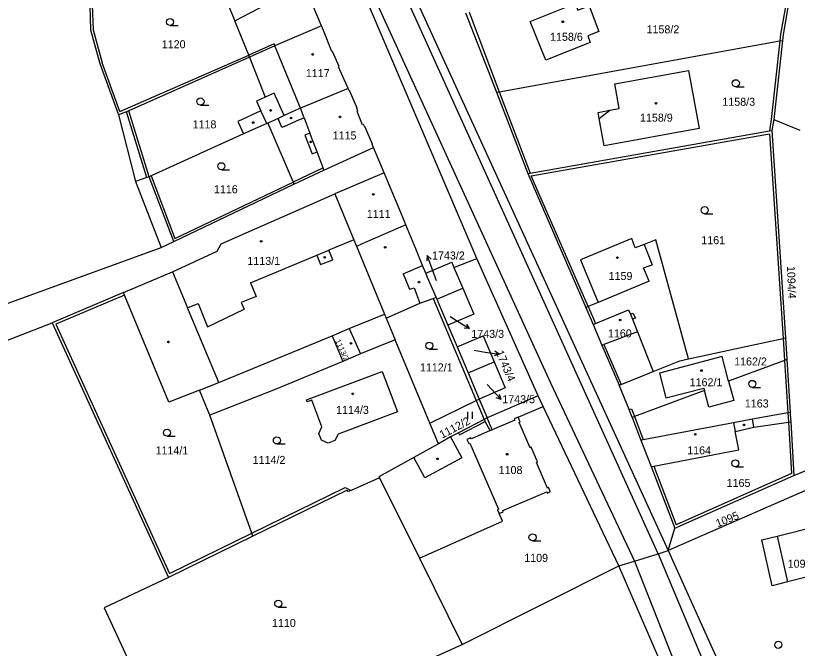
# Model space of a CAD drawing. Extents: x -724107 to -720612, y -1045267 to -1038441.
# Drawn here: x -722136.9 to -721970.9, y -1044354 to -1044219.7 of the extents above; entities that cross this region are included whole.
import ezdxf

# ---------------------------------------------------------------- set-up
doc = ezdxf.new("R2010")
doc.units = 0
for name, color, linetype in [('Hranice parcel', 7, 'Continuous'), ('Parcelní čísla', 7, 'Continuous'), ('Pop  PČ popisy', 7, 'Continuous'), ('Vnitřní kresba', 7, 'Continuous'), ('Značky budov', 7, 'Continuous'), ('Značky kultur', 7, 'Continuous')]:
    doc.layers.add(name, color=color, linetype=linetype)

msp = doc.modelspace()

# ---------------------------------------------------------------- linework, layer by layer
at = {"layer": 'Hranice parcel'}
for p, q in [((-722072, -1044221.85), (-722075.22, -1044214.13)), ((-722041.37, -1044219.05), (-722034.84, -1044235.93)), ((-721974.07, -1044224.9), (-721975.92, -1044241.74)), ((-722034.84, -1044235.93), (-722028.16, -1044253.18)), ((-722115.09, -1044240.74), (-722111.49, -1044254.89)), ((-721975.92, -1044241.74), (-721976.3, -1044244.01)), ((-721975.92, -1044241.74), (-721970.35, -1044243.98)), ((-721976.3, -1044244.01), (-721973.43, -1044288.07)), ((-722058.66, -1044253.06), (-722060.96, -1044247.62)), ((-722058.66, -1044253.06), (-722069.14, -1044257.52)), ((-722028.16, -1044253.18), (-722015.81, -1044281.62)), ((-722111.49, -1044254.89), (-722106.06, -1044268.85)), ((-722114.02, -1044278.47), (-722129.15, -1044284.9)), ((-722047.49, -1044279.87), (-722041.97, -1044277.53)), ((-722047.65, -1044279.46), (-722047.49, -1044279.87)), ((-722047.49, -1044279.87), (-722045.15, -1044285.4)), ((-722015.81, -1044281.62), (-722014.25, -1044285.2)), ((-722058.58, -1044283.02), (-722058.21, -1044283.91)), ((-722129.15, -1044284.9), (-722104.47, -1044338.92)), ((-722058.21, -1044283.91), (-722056.31, -1044288.49)), ((-722045.15, -1044285.4), (-722043.19, -1044290)), ((-722048.96, -1044306.19), (-722056.31, -1044288.49)), ((-721973.43, -1044288.07), (-721973.14, -1044292.66)), ((-722043.19, -1044290), (-722040.85, -1044295.52)), ((-722040.85, -1044295.52), (-722035.33, -1044293.18)), ((-721973.14, -1044292.66), (-721972.43, -1044303.83)), ((-722040.85, -1044295.52), (-722038.51, -1044301.05)), ((-722095.73, -1044304.5), (-722097.89, -1044299.16)), ((-722025.95, -1044300.34), (-722036.8, -1044305.07)), ((-722024.88, -1044302.61), (-722025.95, -1044300.34)), ((-722038.51, -1044301.05), (-722036.8, -1044305.07)), ((-722008.86, -1044336.5), (-722024.88, -1044302.61)), ((-722006.02, -1044304.97), (-722004.18, -1044309.78)), ((-722047.15, -1044310.54), (-722048.96, -1044306.19)), ((-721972.31, -1044305.93), (-721971.64, -1044317.31)), ((-722004.18, -1044309.78), (-722001.96, -1044315.39)), ((-721971.64, -1044317.31), (-721962.32, -1044313.4)), ((-722001.96, -1044315.39), (-721996.95, -1044328.46)), ((-722059.63, -1044317.81), (-722051.19, -1044334.86)), ((-721996.95, -1044328.46), (-721971.64, -1044317.31)), ((-721998.33, -1044333.24), (-721996.95, -1044328.46)), ((-722086.56, -1044330.17), (-722104.47, -1044338.92)), ((-722051.19, -1044334.86), (-722042.11, -1044353.18)), ((-722042.11, -1044353.18), (-722008.86, -1044336.5))]:
    msp.add_line(p, q, dxfattribs=at)
for points in [[(-722218.86, -1043877.33), (-722153.47, -1044000.55), (-722120.24, -1044065.07), (-722058.13, -1044202.66), (-721998.33, -1044333.24)], [(-722025.95, -1044300.34), (-722038.96, -1044271.2), (-722065.26, -1044209.58), (-722129.19, -1044067.94), (-722161.67, -1044006), (-722227.96, -1043879.3)], [(-721970.94, -1044206.48), (-721973.94, -1044223.69), (-721974.07, -1044224.9)], [(-722097.38, -1044209.71), (-722095.66, -1044215.57), (-722092.89, -1044214.76), (-722090.42, -1044220.77), (-722083.89, -1044217.39), (-722075.22, -1044214.13)], [(-722027.63, -1044220.92), (-722018.08, -1044217.09), (-722017.51, -1044218.5), (-722015.15, -1044217.56), (-722013.04, -1044222.99), (-722015.44, -1044223.95), (-722014.88, -1044225.34), (-722024.34, -1044229.13), (-722027.63, -1044220.92)], [(-722121.15, -1044217.59), (-722121.04, -1044222.67), (-722119.09, -1044229.82), (-722115.09, -1044240.74)], [(-722072, -1044221.85), (-722081.73, -1044225.98), (-722081.92, -1044226.06), (-722087.27, -1044228.45)], [(-722066.3, -1044235.15), (-722066.5, -1044234.61), (-722066.56, -1044234.63), (-722068.38, -1044230.54), (-722068.24, -1044230.48), (-722069.61, -1044227.24), (-722069.75, -1044227.3), (-722071.55, -1044222.78), (-722072, -1044221.85)], [(-722034.84, -1044235.93), (-722034.21, -1044235.82), (-721974.64, -1044225), (-721974.07, -1044224.9)], [(-722087.27, -1044228.45), (-722112.9, -1044239.88), (-722113.37, -1044240.06), (-722115.09, -1044240.74)], [(-722087.27, -1044228.45), (-722083.94, -1044236.98), (-722085.79, -1044237.82), (-722084.84, -1044239.88), (-722089.75, -1044242.1), (-722088.54, -1044244.78)], [(-722011.93, -1044247.3), (-722013, -1044241.5), (-722010.74, -1044239.73), (-722008.72, -1044239.4), (-722009.69, -1044234.15), (-721994, -1044231.33), (-721991.77, -1044243.65), (-722011.93, -1044247.3)], [(-722066.3, -1044235.15), (-722076.46, -1044239.31), (-722077.58, -1044239.82), (-722079.89, -1044240.87), (-722081.21, -1044241.46), (-722083.39, -1044242.45)], [(-722060.96, -1044247.62), (-722061.23, -1044246.99), (-722061.15, -1044246.95), (-722062.71, -1044243.31), (-722062.79, -1044243.35), (-722063.05, -1044242.74), (-722063.24, -1044242.82), (-722064.43, -1044240.03), (-722064.24, -1044239.95), (-722064.5, -1044239.36), (-722064.42, -1044239.32), (-722065.98, -1044235.67), (-722066.06, -1044235.71), (-722066.3, -1044235.15)], [(-722083.39, -1044242.45), (-722083.6, -1044242.55), (-722088.54, -1044244.78)], [(-722083.39, -1044242.45), (-722078.03, -1044254.98), (-722077.83, -1044255.44)], [(-722088.54, -1044244.78), (-722108.18, -1044253.67), (-722108.59, -1044253.86), (-722109.08, -1044254.03), (-722111.49, -1044254.89)], [(-722028.16, -1044253.18), (-722027.67, -1044253.09), (-721976.84, -1044244.11), (-721976.3, -1044244.01)], [(-722077.83, -1044255.44), (-722071.45, -1044252.44), (-722060.96, -1044247.62)], [(-722049.83, -1044274.35), (-722050.53, -1044272.71), (-722051.95, -1044269.17), (-722054.05, -1044264.09), (-722054.64, -1044262.65), (-722055.33, -1044260.96), (-722058.66, -1044253.06)], [(-722106.06, -1044268.85), (-722103.37, -1044267.62), (-722077.83, -1044255.44)], [(-722114.02, -1044278.47), (-722103.6, -1044274.07), (-722094.11, -1044269.69), (-722093.27, -1044268.1), (-722069.14, -1044257.52)], [(-722069.14, -1044257.52), (-722065.11, -1044267.28), (-722064.56, -1044268.62), (-722058.58, -1044283.02)], [(-721994.04, -1044292.53), (-722000.96, -1044267.28), (-722003.41, -1044268.21), (-722005.33, -1044268.94), (-722006.09, -1044266.95), (-722017, -1044271.47), (-722013.25, -1044280.55), (-722015.35, -1044281.43), (-722015.81, -1044281.62)], [(-722805.78, -1044423.89), (-722155.71, -1044286.91), (-722106.06, -1044268.85)], [(-722049.83, -1044274.35), (-722044.31, -1044272.01), (-722043.85, -1044273.1), (-722041.97, -1044277.53)], [(-722047.65, -1044279.46), (-722049.44, -1044275.27), (-722049.83, -1044274.35)], [(-722097.89, -1044299.16), (-722104.38, -1044301.73), (-722113.81, -1044278.98), (-722114.02, -1044278.47)], [(-722041.97, -1044277.53), (-722039.62, -1044283.05), (-722045.15, -1044285.4)], [(-722058.21, -1044283.91), (-722051.08, -1044280.72), (-722048.29, -1044279.7), (-722047.65, -1044279.46)], [(-722097.89, -1044299.16), (-722093.78, -1044297.53), (-722069.72, -1044287.61), (-722066.1, -1044286.11), (-722058.58, -1044283.02)], [(-722014.25, -1044285.2), (-722013.79, -1044285.01), (-722006.74, -1044282.13), (-722006.38, -1044283.01), (-722005.84, -1044282.79), (-722005.32, -1044283.9), (-722005.89, -1044284.11), (-722004.88, -1044286.8), (-722001.55, -1044295.22)], [(-722805.35, -1044428.94), (-722164.33, -1044294.76), (-722143.28, -1044290.31), (-722129.15, -1044284.9)], [(-722014.25, -1044285.2), (-722012.44, -1044289.63), (-722008.77, -1044298.14)], [(-722056.31, -1044288.49), (-722063.72, -1044291.48), (-722067.48, -1044293.06), (-722081.79, -1044299.05), (-722095.73, -1044304.5)], [(-722043.19, -1044290), (-722037.67, -1044287.66), (-722035.33, -1044293.18)], [(-721994.04, -1044292.53), (-721991.7, -1044292.02), (-721986.81, -1044290.96), (-721980.59, -1044289.62), (-721973.92, -1044288.18), (-721973.43, -1044288.07)], [(-721985.51, -1044297.29), (-721986.89, -1044292.03), (-722000.21, -1044295.55), (-721998.81, -1044300.82), (-721990.78, -1044298.72), (-721990.66, -1044299.21)], [(-722035.33, -1044293.18), (-722032.98, -1044298.7), (-722038.51, -1044301.05)], [(-722001.55, -1044295.22), (-721995.9, -1044292.93), (-721994.04, -1044292.53)], [(-721973.14, -1044292.66), (-721973.62, -1044292.84), (-721985.51, -1044297.29)], [(-722059.09, -1044295.21), (-722055.87, -1044303.75), (-722068.45, -1044308.53), (-722069.15, -1044309.89), (-722070.57, -1044310.39), (-722071.97, -1044309.77), (-722072.51, -1044308.34), (-722071.94, -1044306.96), (-722074.02, -1044301.3), (-722075.01, -1044301.67), (-722075.17, -1044301.25), (-722059.09, -1044295.21)], [(-722008.77, -1044298.14), (-722008.35, -1044297.97), (-722001.55, -1044295.22)], [(-722006.02, -1044304.97), (-722006.66, -1044303.31), (-722008.77, -1044298.14)], [(-721985.51, -1044297.29), (-721984.43, -1044301.39), (-721989.71, -1044302.8), (-721990.66, -1044299.21)], [(-721990.66, -1044299.21), (-722005.51, -1044304.77), (-722006.02, -1044304.97)], [(-722048.96, -1044306.19), (-722039.13, -1044301.35), (-722038.51, -1044301.05)], [(-722051.19, -1044334.86), (-722033.53, -1044327.01), (-722034.24, -1044325.35), (-722033.36, -1044324.97), (-722033.45, -1044324.75), (-722024.15, -1044320.79), (-722024.05, -1044321.03), (-722023.37, -1044320.72), (-722023.66, -1044320.05), (-722023.75, -1044319.85), (-722023.99, -1044319.95), (-722026.34, -1044314.51), (-722026.07, -1044314.39), (-722027.41, -1044311.29), (-722027.68, -1044311.41), (-722030, -1044306.05), (-722029.76, -1044305.95), (-722030.2, -1044304.93), (-722024.88, -1044302.61)], [(-722086.56, -1044330.17), (-722086.78, -1044329.56), (-722095.73, -1044304.5)], [(-722036.8, -1044305.07), (-722037.42, -1044305.39), (-722042.86, -1044308.22), (-722044.55, -1044309.11), (-722047.15, -1044310.54)], [(-722004.18, -1044309.78), (-722003.64, -1044309.68), (-721984.48, -1044306.02), (-721980.45, -1044305.29), (-721972.92, -1044303.92), (-721972.43, -1044303.83)], [(-721972.43, -1044303.83), (-721972.4, -1044304.33), (-721972.31, -1044305.93)], [(-722001.96, -1044315.39), (-722001.42, -1044315.29), (-721992.2, -1044313.53), (-721983.31, -1044311.84), (-721984.09, -1044307.95), (-721980.14, -1044307.01), (-721972.8, -1044306), (-721972.31, -1044305.93)], [(-722047.15, -1044310.54), (-722052.4, -1044313.49), (-722059.77, -1044317.54), (-722059.63, -1044317.81)], [(-722059.63, -1044317.81), (-722065.7, -1044320.45), (-722066.29, -1044320.7), (-722066.66, -1044320.44), (-722086.56, -1044330.17)], [(-721967.33, -1044319.67), (-721968.19, -1044320.04), (-721998.33, -1044333.24)], [(-721972.97, -1044339.87), (-721976.27, -1044340.69), (-721978.48, -1044330.95), (-721975.23, -1044330.15), (-721966.5, -1044327.98), (-721964.21, -1044337.7), (-721972.97, -1044339.87)], [(-722008.86, -1044336.5), (-722005.5, -1044335.5), (-722000.48, -1044333.91), (-721998.33, -1044333.24)], [(-721998.33, -1044333.24), (-721987.3, -1044357.71), (-721984.26, -1044366.09), (-721978.83, -1044382.04)], [(-721989.74, -1044385.55), (-721992.77, -1044373.53), (-722008.86, -1044336.5)], [(-722104.47, -1044338.92), (-722118.13, -1044345.39), (-722102.03, -1044380.2), (-722042.11, -1044353.18)]]:
    msp.add_lwpolyline(points, dxfattribs=at)
at = {"layer": 'Pop  PČ popisy'}
for p, q in [((-722049.51, -1044270.58), (-722049.63, -1044271.69)), ((-722048.48, -1044273.4), (-722049.51, -1044270.58)), ((-722049.51, -1044270.58), (-722048.69, -1044271.35)), ((-722047.55, -1044275.96), (-722048.48, -1044273.4)), ((-722044.62, -1044283.54), (-722043.1, -1044284.5)), ((-722043.1, -1044284.5), (-722040.56, -1044286.09)), ((-722040.56, -1044286.09), (-722041.14, -1044285.14)), ((-722040.56, -1044286.09), (-722041.67, -1044285.98)), ((-722039.53, -1044290.71), (-722037.21, -1044291.09)), ((-722037.21, -1044291.09), (-722034.25, -1044291.56)), ((-722034.25, -1044291.56), (-722035.31, -1044291.9)), ((-722034.25, -1044291.56), (-722035.16, -1044290.91)), ((-722036.81, -1044297.98), (-722035.87, -1044298.97)), ((-722035.87, -1044298.97), (-722033.82, -1044301.17)), ((-722033.82, -1044301.17), (-722034.14, -1044300.09)), ((-722033.82, -1044301.17), (-722034.87, -1044300.77))]:
    msp.add_line(p, q, dxfattribs=at)
at = {"layer": 'Vnitřní kresba'}
for p, q in [((-722000.48, -1044333.91), (-722059.59, -1044203.41)), ((-721971.46, -1044206.57), (-721974.48, -1044223.59)), ((-722063.9, -1044208.95), (-722023.36, -1044297.64)), ((-722120.68, -1044217.43), (-722120.5, -1044222.66)), ((-722040.62, -1044218.91), (-722034.21, -1044235.82)), ((-722087.44, -1044228.03), (-722090.42, -1044220.77)), ((-722120.5, -1044222.66), (-722118.56, -1044229.68)), ((-721974.48, -1044223.59), (-721974.64, -1044225)), ((-722082.06, -1044225.62), (-722087.44, -1044228.03)), ((-722082.06, -1044225.62), (-722081.92, -1044226.06)), ((-721974.64, -1044225), (-721976.47, -1044241.68)), ((-722076.46, -1044239.31), (-722081.92, -1044226.06)), ((-722114.78, -1044240.01), (-722087.44, -1044228.03)), ((-722087.27, -1044228.45), (-722087.44, -1044228.03)), ((-722114.78, -1044240.01), (-722118.56, -1044229.68)), ((-722082.05, -1044236.12), (-722083.94, -1044236.98)), ((-722079.89, -1044240.87), (-722082.05, -1044236.12)), ((-722034.21, -1044235.82), (-722027.67, -1044253.09)), ((-722109.08, -1044254.03), (-722113.37, -1044240.06)), ((-722108.59, -1044253.86), (-722112.9, -1044239.88)), ((-722083.6, -1044242.55), (-722084.84, -1044239.88)), ((-722075.69, -1044241.33), (-722076.46, -1044239.31)), ((-722013.23, -1044240.23), (-722010.74, -1044239.73)), ((-722013, -1044241.5), (-722013.23, -1044240.23)), ((-722080.38, -1044243.41), (-722081.21, -1044241.46)), ((-722079.93, -1044243.21), (-722076.65, -1044241.73)), ((-722076.65, -1044241.73), (-722075.69, -1044241.33)), ((-722075.69, -1044241.33), (-722074.44, -1044244.61)), ((-721976.47, -1044241.68), (-721976.84, -1044244.11)), ((-722079.93, -1044243.21), (-722080.38, -1044243.41)), ((-722074.44, -1044244.61), (-722075.5, -1044245.01)), ((-722075.5, -1044245.01), (-722073.98, -1044249)), ((-722072.92, -1044248.59), (-722074.44, -1044244.61)), ((-722027.41, -1044253.69), (-721976.8, -1044244.75)), ((-721976.8, -1044244.75), (-721973.92, -1044288.18)), ((-722073.98, -1044249), (-722072.92, -1044248.59)), ((-722071.63, -1044251.97), (-722072.92, -1044248.59)), ((-722071.63, -1044251.97), (-722078.03, -1044254.98)), ((-722071.45, -1044252.44), (-722071.63, -1044251.97)), ((-722103.37, -1044267.62), (-722108.59, -1044253.86)), ((-722108.18, -1044253.67), (-722103.12, -1044267)), ((-722015.35, -1044281.43), (-722027.41, -1044253.69)), ((-722103.12, -1044267), (-722078.03, -1044254.98)), ((-722054.05, -1044264.09), (-722063.87, -1044268.34)), ((-722065.11, -1044267.28), (-722070.43, -1044269.48)), ((-722064.56, -1044268.62), (-722063.87, -1044268.34)), ((-722003.41, -1044268.21), (-722001.76, -1044272.56)), ((-722072.96, -1044270.52), (-722070.43, -1044269.48)), ((-722069.59, -1044271.51), (-722070.43, -1044269.48)), ((-722087.09, -1044276.36), (-722072.96, -1044270.52)), ((-722072.96, -1044270.52), (-722072.16, -1044272.47)), ((-722072.16, -1044272.47), (-722069.59, -1044271.51)), ((-722043.85, -1044273.1), (-722038.96, -1044271.2)), ((-722054.64, -1044274.49), (-722050.53, -1044272.71)), ((-722003.56, -1044273.19), (-722002.41, -1044272.79)), ((-722002.38, -1044276.01), (-722003.56, -1044273.19)), ((-722002.41, -1044272.79), (-722001.76, -1044272.56)), ((-722103.6, -1044274.07), (-722100.41, -1044281.68)), ((-722054.64, -1044274.49), (-722053.32, -1044277.76)), ((-722087.09, -1044276.36), (-722085.89, -1044279.26)), ((-722002.38, -1044276.01), (-722013.25, -1044280.55)), ((-722053.32, -1044277.76), (-722052.28, -1044277.45)), ((-722052.28, -1044277.45), (-722051.08, -1044280.72)), ((-722113.81, -1044278.98), (-722128.43, -1044285.19)), ((-722085.89, -1044279.26), (-722089.01, -1044280.55)), ((-722048.29, -1044279.7), (-722039.13, -1044301.35)), ((-722100.41, -1044281.68), (-722098.2, -1044280.75)), ((-722093.78, -1044297.53), (-722100.41, -1044281.68)), ((-722098.2, -1044280.75), (-722096.22, -1044285.73)), ((-722096.22, -1044285.73), (-722088.41, -1044282)), ((-722089.01, -1044280.55), (-722088.41, -1044282)), ((-722015.35, -1044281.43), (-722013.79, -1044285.01)), ((-722006.38, -1044283.01), (-722005.89, -1044284.11)), ((-722128.43, -1044285.19), (-722104.24, -1044338.1)), ((-722066.1, -1044286.11), (-722063.72, -1044291.48)), ((-722004.88, -1044286.8), (-722012.02, -1044289.47)), ((-722069.72, -1044287.61), (-722067.48, -1044293.06)), ((-721973.92, -1044288.18), (-721973.62, -1044292.84)), ((-722012.44, -1044289.63), (-722012.02, -1044289.47)), ((-722012.02, -1044289.47), (-722008.35, -1044297.97)), ((-721973.62, -1044292.84), (-721972.92, -1044303.92)), ((-722023.36, -1044297.64), (-722005.5, -1044335.5)), ((-722039.13, -1044301.35), (-722037.42, -1044305.39)), ((-722006.66, -1044303.31), (-722006.15, -1044303.11)), ((-722006.15, -1044303.11), (-722005.51, -1044304.77)), ((-722035.75, -1044307.59), (-722036.8, -1044305.07)), ((-722030.2, -1044304.93), (-722031.03, -1044305.29)), ((-722031.03, -1044305.29), (-722030.93, -1044305.51)), ((-722005.51, -1044304.77), (-722003.64, -1044309.68)), ((-721980.14, -1044307.01), (-721980.45, -1044305.29)), ((-721972.92, -1044303.92), (-721972.8, -1044306)), ((-722042.66, -1044308.64), (-722037.21, -1044305.79)), ((-722037.42, -1044305.39), (-722037.21, -1044305.79)), ((-722036.16, -1044307.77), (-722037.21, -1044305.79)), ((-722030.93, -1044305.51), (-722035.75, -1044307.59)), ((-721984.48, -1044306.02), (-721984.09, -1044307.95)), ((-721972.8, -1044306), (-721972.17, -1044316.84)), ((-722042.86, -1044308.22), (-722042.66, -1044308.64)), ((-722036.16, -1044307.77), (-722040.14, -1044309.49)), ((-722036.16, -1044307.77), (-722035.75, -1044307.59)), ((-722044.55, -1044309.11), (-722042.15, -1044313.52)), ((-722040.24, -1044309.27), (-722041.09, -1044309.64)), ((-722041.09, -1044309.64), (-722040.71, -1044310.51)), ((-722040.14, -1044309.49), (-722040.24, -1044309.27)), ((-722040.71, -1044310.51), (-722040.47, -1044310.41)), ((-722040.47, -1044310.41), (-722034.35, -1044324.45)), ((-722050.05, -1044317.81), (-722052.4, -1044313.49)), ((-722042.15, -1044313.52), (-722050.05, -1044317.81)), ((-722001.42, -1044315.29), (-721996.65, -1044327.78)), ((-721972.17, -1044316.84), (-721996.65, -1044327.78)), ((-722086.78, -1044329.56), (-722066.94, -1044319.86)), ((-722066.94, -1044319.86), (-722065.7, -1044320.45)), ((-722034.35, -1044324.45), (-722034.58, -1044324.55)), ((-722034.58, -1044324.55), (-722034.24, -1044325.35)), ((-722104.24, -1044338.1), (-722086.78, -1044329.56)), ((-721975.23, -1044330.15), (-721972.97, -1044339.87)), ((-722000.48, -1044333.91), (-721986.61, -1044366.83)), ((-722005.5, -1044335.5), (-721990.69, -1044372.87))]:
    msp.add_line(p, q, dxfattribs=at)
at = {"layer": 'Značky budov'}
for centre in [(-722020.73, -1044220.96), (-722073.85, -1044227.89), (-722000.92, -1044238.25), (-722082.79, -1044239.79), (-722086.49, -1044242.35), (-722078.46, -1044241.4), (-722068.06, -1044241.15), (-722074.28, -1044246.45), (-722060.98, -1044257.61), (-722084.78, -1044267.56), (-722058.44, -1044268.85), (-722071.3, -1044270.98), (-722009.13, -1044271.04), (-722051.27, -1044276.24), (-722008.54, -1044284.28), (-722104.51, -1044288.92), (-722065.71, -1044289.24), (-721991.27, -1044295.01), (-722065.37, -1044299.95), (-721982.25, -1044306.54), (-721992.57, -1044308.54), (-722047.35, -1044313.75), (-722032.54, -1044312.77)]:
    msp.add_circle(centre, 0.175, dxfattribs=at)
at = {"layer": 'Značky kultur'}
for p, q in [((-722104.14, -1044221.76), (-722102.39, -1044221.76)), ((-721983.98, -1044234.76), (-721982.23, -1044234.76)), ((-722097.68, -1044238.64), (-722095.93, -1044238.64)), ((-722093.25, -1044252.38), (-722091.5, -1044252.38)), ((-721990.6, -1044261.71), (-721988.85, -1044261.71)), ((-722049.09, -1044290.47), (-722047.34, -1044290.47)), ((-721980.48, -1044298.59), (-721978.73, -1044298.59)), ((-722040.9, -1044305.26), (-722040.9, -1044303.76)), ((-722039.9, -1044305.26), (-722039.9, -1044303.76)), ((-722104.78, -1044308.96), (-722103.03, -1044308.96)), ((-722081.45, -1044310.6), (-722079.7, -1044310.6)), ((-721984.07, -1044315.46), (-721982.32, -1044315.46)), ((-722027.16, -1044331.17), (-722025.41, -1044331.17)), ((-722081.17, -1044345.25), (-722079.42, -1044345.25))]:
    msp.add_line(p, q, dxfattribs=at)
for centre in [(-722104.14, -1044221.01), (-721983.98, -1044234.01), (-722097.68, -1044237.89), (-722093.25, -1044251.63), (-721990.6, -1044260.96), (-722049.09, -1044289.72), (-721980.48, -1044297.84), (-722104.78, -1044308.21), (-722081.45, -1044309.85), (-721984.07, -1044314.71), (-722027.16, -1044330.42), (-722081.17, -1044344.5), (-721974.96, -1044353.24)]:
    msp.add_circle(centre, 0.75, dxfattribs=at)

# ---------------------------------------------------------------- texts
at = {"layer": 'Parcelní čísla'}
for s, p in [('1158/2', (-722002.94, -1044223.41)), ('1158/6', (-722023.43, -1044225)), ('1120', (-722105.91, -1044226.58)), ('1117', (-722075.31, -1044232.71)), ('1158/3', (-721986.84, -1044238.79)), ('1158/9', (-722004.33, -1044242.17)), ('1118', (-722099.36, -1044243.59)), ('1115', (-722069.61, -1044245.95)), ('1116', (-722094.83, -1044257.37)), ('1111', (-722062.35, -1044262.6)), ('1161', (-721991.32, -1044268.18)), ('1743/2', (-722048.5, -1044271.43)), ('1113/1', (-722087.72, -1044272.58)), ('1159', (-722011, -1044275.78)), ('1743/3', (-722040.16, -1044288.07)), ('1160', (-722011.14, -1044287.97)), ('1112/1', (-722051.07, -1044295.19)), ('1162/2', (-721984.33, -1044293.93)), ('1162/1', (-721993.78, -1044298.34)), ('1743/5', (-722033.58, -1044301.95)), ('1163', (-721982.06, -1044302.85)), ('1114/3', (-722068.88, -1044304.21)), ('1114/1', (-722107.23, -1044312.82)), ('1164', (-721994.3, -1044312.8)), ('1114/2', (-722086.6, -1044314.83)), ('1108', (-722034.35, -1044316.98)), ('1165', (-721985.93, -1044319.72)), ('1109', (-722028.92, -1044335.62)), ('1099/9', (-721972.96, -1044336.87)), ('1110', (-722082.5, -1044349.45))]:
    msp.add_text(s, height=1.7, dxfattribs=at).set_placement(p)
for s, height, rotation, p in [('1094/4', 1.7, 272, (-721973.11, -1044272.83)), ('1113/2', 1.139, 295, (-722069.1, -1044288.69)), ('1743/4', 1.7, 293, (-722035, -1044291.13)), ('1112/2', 1.7, 28, (-722046.37, -1044309.51)), ('1095', 1.7, 22, (-721987.82, -1044328.33))]:
    msp.add_text(s, height=height, rotation=rotation, dxfattribs=at).set_placement(p)

doc.saveas('drawing.dxf')
